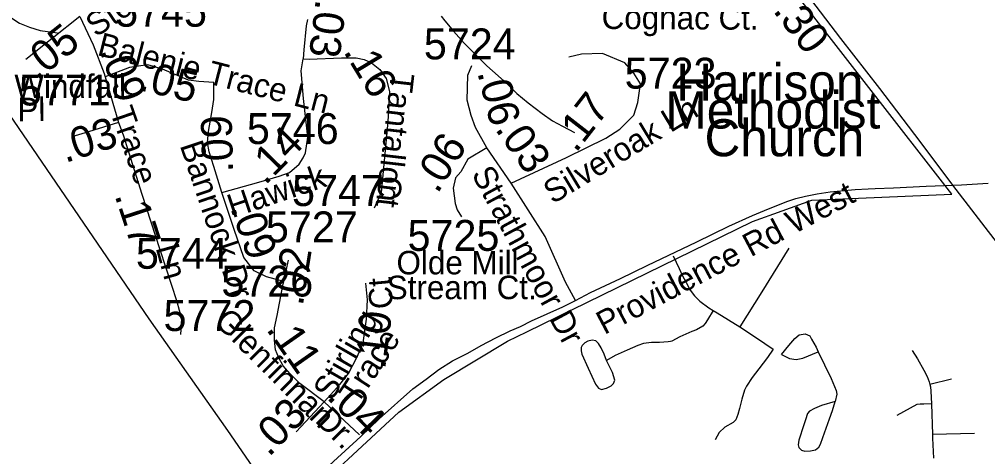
# Model space of a CAD drawing. Extents: x 1383679 to 1536984, y 460658 to 651027.
# Drawn here: x 1439057 to 1442977, y 473807 to 475575 of the extents above; entities that cross this region are included whole.
import ezdxf

# ---------------------------------------------------------------- set-up
doc = ezdxf.new("R2010")
doc.units = 0
for name, color, linetype in [('Default', 7, 'Continuous'), ('Exist Boundary Political City Limit New', 7, 'Continuous'), ('Exist Boundary Political StateLine', 7, 'Continuous'), ('Exist Cultural Church with Cemetery Label', 7, 'Continuous'), ('Exist Hydrographic Misc Water Feature', 7, 'Continuous'), ('Exist Road Non-System Type 51', 7, 'Continuous'), ('Exist Road Non-System Type 51 Label', 7, 'Continuous'), ('Exist Road Secondary Mileage Hundredths English Label', 7, 'Continuous'), ('Exist Road Secondary Type 51 Attributed', 7, 'Continuous'), ('Exist Road Secondary Type 51 Label', 7, 'Continuous'), ('Exist Road Secondary Type 51 Number Label', 7, 'Continuous'), ('Map Preparation Boundary City Limit Buffer Line', 7, 'Continuous')]:
    doc.layers.add(name, color=color, linetype=linetype)

msp = doc.modelspace()

# ---------------------------------------------------------------- linework, layer by layer
at = {"layer": 'Default'}
msp.add_lwpolyline([(1440165.6, 473590.3), (1440592.8, 473986.8), (1440775.8, 474119.1), (1441033.2, 474273.1), (1441111.4, 474311.7), (1442025.1, 474758.4), (1442265.1, 474843.6), (1442832.2, 474868.4), (1442159.9, 475733), (1441815.8, 476179.9), (1441722.1, 476455.2), (1441312.6, 477738.3), (1440841.1, 478613.6)], dxfattribs=at)
at = {"layer": 'Exist Boundary Political City Limit New'}
msp.add_lwpolyline([(1440165.6, 473590.3), (1440592.8, 473986.8), (1440775.8, 474119.1), (1441033.2, 474273.1), (1441111.4, 474311.7), (1442025.1, 474758.4), (1442265.1, 474843.6), (1442832.2, 474868.4), (1442159.9, 475733), (1441815.8, 476179.9), (1441722.1, 476455.2), (1441312.6, 477738.3), (1440841.1, 478613.6)], dxfattribs=at)
at = {"layer": 'Exist Boundary Political StateLine'}
msp.add_lwpolyline([(1443385.7, 468860.6), (1442857.3, 469616.4), (1442270.4, 470457.6), (1441736.3, 471231.7), (1441054.2, 472226.4), (1440397.5, 473190.9), (1439900.4, 473912.2), (1439582.6, 474364.2), (1438883, 475385.3), (1438491.3, 475964.4), (1438054.4, 476617.4), (1437668.2, 477203.2), (1436861, 478419.8), (1436471, 479017.8), (1436036, 479664.8), (1435409.6, 480533.7), (1434942.5, 481173.4), (1434317.4, 482010.1), (1433106.8, 483665.1)], dxfattribs=at)
at = {"layer": 'Exist Hydrographic Misc Water Feature'}
for points in [[(1438887.7, 475673.4), (1438913.7, 475670.4), (1438958.8, 475626), (1439006.3, 475593.1), (1439057.7, 475560), (1439097.5, 475543.7), (1439141.2, 475530.4), (1439211.1, 475520.9)], [(1440765, 475588.9), (1440778.7, 475568.9), (1440813.9, 475528), (1440857.1, 475479.5), (1440904.3, 475432.6), (1440949.4, 475387.4), (1441030.1, 475316), (1441071.4, 475274.9), (1441116.7, 475237.9), (1441174, 475194.9), (1441215.4, 475164.6), (1441255.1, 475144.1), (1441304.6, 475118.4)]]:
    msp.add_lwpolyline(points, dxfattribs=at)
at = {"layer": 'Exist Road Non-System Type 51'}
for p, q in [((1442829.9, 474120), (1442742.5, 474098.6)), ((1442748.9, 474020.1), (1442753.5, 473896.2)), ((1442923.6, 473900.6), (1442753.5, 473896.2))]:
    msp.add_line(p, q, dxfattribs=at)
for points in [[(1439576.4, 475391.5), (1439502.7, 475380.3), (1439404.4, 475342.8)], [(1441308.8, 474438.2), (1441368.8, 474470), (1441490, 474527.6), (1441597.8, 474580.4), (1441798.8, 474676), (1441928.9, 474738.8), (1442025.5, 474782.5), (1442089.2, 474809.6), (1442168.1, 474839.6), (1442200.9, 474851), (1442238.9, 474860.5), (1442286.3, 474870.1), (1442339.2, 474877.5), (1442382.1, 474882.3), (1442440.3, 474887.5), (1442493.4, 474890.5), (1442521.1, 474891.6), (1442596, 474894.5), (1442727.8, 474900.4), (1442836.2, 474905)], [(1442836.2, 474905), (1442870.6, 474906.3), (1442978.4, 474912.3)], [(1441703.1, 474618.9), (1441727.6, 474567.6), (1441740.6, 474540.8), (1441755.9, 474511), (1441772.8, 474479.6), (1441789.6, 474457.3), (1441811, 474435.2), (1441848.2, 474408.5), (1441865.8, 474398.1)], [(1442171.9, 474649.3), (1442062.2, 474473.8), (1441973, 474331.2)], [(1440439.3, 473888.5), (1440514.1, 473959.2), (1440649.9, 474080.7), (1440703.5, 474119.9), (1440754.9, 474159), (1440810.5, 474194), (1440872.3, 474225), (1440925.8, 474255.9), (1440985.6, 474286.8), (1441043.2, 474315.6), (1441086.1, 474333.5), (1441130.3, 474355.8), (1441257.3, 474413.2), (1441308.8, 474438.2)], [(1441865.8, 474398.1), (1441843.1, 474360), (1441833.1, 474345.2), (1441823.6, 474334), (1441798.1, 474320.2), (1441779.9, 474312.2), (1441731.2, 474290.9), (1441697.6, 474273.4), (1441692.4, 474272.4), (1441683.1, 474270.7), (1441648, 474268.8), (1441616.6, 474268.1), (1441583.8, 474264.5), (1441560.2, 474256), (1441516.8, 474237.4), (1441468.6, 474215.7), (1441434.2, 474196.2)], [(1441865.8, 474398.1), (1441881.5, 474388.6), (1441973, 474331.2)], [(1441973, 474331.2), (1441991.9, 474319.2), (1442074.6, 474263.9), (1442108.4, 474241.7)], [(1442142.6, 474219.7), (1442172.2, 474255.7), (1442196.1, 474284.1), (1442214.1, 474299.8), (1442238.6, 474303.1), (1442256.5, 474295.3), (1442264.2, 474282.2), (1442282.5, 474249.1), (1442291.1, 474230.8)], [(1441434.2, 474196.2), (1441424.1, 474221.4), (1441412, 474246.3), (1441400.9, 474264.5), (1441391, 474274.5), (1441375.6, 474277.3), (1441358.5, 474273.4), (1441345.4, 474267), (1441335, 474256), (1441331.1, 474247.8), (1441331.4, 474235.2), (1441334.2, 474221.8), (1441359.9, 474164.4), (1441389.4, 474100.1), (1441401, 474084.2), (1441412.9, 474078.3), (1441433.5, 474083.7), (1441452.5, 474092.8), (1441462.4, 474102.7), (1441466.9, 474115.6), (1441457.6, 474146.8), (1441434.2, 474196.2)], [(1442108.4, 474241.7), (1442085.2, 474207.6), (1442050.2, 474161.2), (1442023.6, 474126.2), (1442000.1, 474091.2), (1441991.8, 474075.2), (1441981.9, 474039.5), (1441972.6, 474000.8), (1441965.2, 473976.8), (1441956.8, 473955.8), (1441946.9, 473945.2), (1441912.6, 473925.4), (1441889.9, 473904.9), (1441873.1, 473875.2)], [(1442142.6, 474219.7), (1442152.4, 474213.8), (1442174.6, 474203.9), (1442201.4, 474200), (1442228.1, 474205.5), (1442291.1, 474230.8)], [(1442291.1, 474230.8), (1442316.1, 474177.9), (1442343.9, 474122.4), (1442363.6, 474074.5), (1442366.2, 474059.4), (1442359.5, 474029.8)], [(1442670.9, 474236.5), (1442693.1, 474202), (1442718.9, 474156.4), (1442731.9, 474130.5), (1442739.9, 474108.9), (1442742.5, 474098.6)], [(1442742.5, 474098.6), (1442744.9, 474089.2), (1442746.6, 474071.9), (1442747.9, 474046), (1442748.9, 474020.1)], [(1442359.5, 474029.8), (1442304.4, 474013.7), (1442276.1, 474001.5), (1442255.6, 473990.8), (1442247.2, 473981.8), (1442238.9, 473955.2), (1442225.6, 473915.6), (1442219, 473894.1), (1442213, 473873), (1442209.2, 473854.8), (1442212.2, 473844.1), (1442222.9, 473833.4), (1442236.6, 473828.8), (1442260.1, 473830.4), (1442280, 473834.2), (1442292.9, 473844.8), (1442300.5, 473857), (1442309.5, 473883.6), (1442316.6, 473903.4), (1442335.9, 473960.2), (1442348.4, 473993.9), (1442359.5, 474029.8)], [(1442748.9, 474020.1), (1442717.8, 474019.5), (1442703.5, 474019.5), (1442690.6, 474017.1), (1442609.2, 473972.7)], [(1440118.6, 473595.6), (1440256.5, 473721.5), (1440328.8, 473786.7), (1440439.3, 473888.5)], [(1442753.5, 473896.2), (1442754.1, 473880.8), (1442756.9, 473800.4)]]:
    msp.add_lwpolyline(points, dxfattribs=at)
at = {"layer": 'Exist Road Secondary Type 51 Attributed'}
for points in [[(1442836.2, 474905), (1442703.8, 475081.7), (1442540, 475296.2), (1442382.4, 475497.5), (1441957.2, 476056.7), (1441907.8, 476134.9), (1441888.6, 476168.5)], [(1439301.4, 475586.5), (1439189, 475497.4), (1439083.2, 475412.5)], [(1439301.4, 475586.5), (1439356.2, 475472.5), (1439399.6, 475356.2), (1439458.7, 475158.6)], [(1440222.7, 475575.4), (1440218.2, 475549.1), (1440208.6, 475452.8), (1440205.8, 475416.3)], [(1441047.6, 474912.3), (1441271.2, 475017.2), (1441431.2, 475094.7), (1441488, 475130.9), (1441545.1, 475187.6), (1441560.6, 475239.3), (1441571.9, 475315), (1441544.7, 475357.9), (1441508.5, 475399.3), (1441418.2, 475437.4), (1441332.9, 475434.6), (1441281.6, 475423.2)], [(1439877, 474875), (1440025.9, 474916.3), (1440109, 474941.1), (1440149.8, 474955.7), (1440189.2, 474989.3), (1440205.3, 475015.5), (1440215.5, 475036), (1440224.7, 475098.9), (1440206.9, 475255.4), (1440197.6, 475367.5), (1440205.8, 475416.3)], [(1440205.8, 475416.3), (1440230.6, 475414.9), (1440360.5, 475420.4), (1440420.3, 475420.4), (1440453.4, 475413.5), (1440482.9, 475399.1), (1440516.6, 475372.4), (1440541.5, 475336.9), (1440555.7, 475283.6), (1440552.1, 475237.4), (1440548.6, 475161), (1440522, 474875), (1440493.5, 474811.1)], [(1439844.3, 475319.7), (1439783.3, 475324), (1439742, 475328.9), (1439635.7, 475373.8), (1439576.4, 475391.5)], [(1440948.7, 475055.8), (1440903.1, 475138.4), (1440885.4, 475186.6), (1440869.9, 475248.6), (1440871.8, 475349.1), (1440888.9, 475389)], [(1439877, 474875), (1439844.7, 474980.4), (1439825.9, 475039.8), (1439818.7, 475077.4), (1439823, 475122.3), (1439836.1, 475199.2), (1439844.3, 475250.7), (1439844.3, 475319.7)], [(1439458.7, 475158.6), (1439336.6, 475120.6), (1439269.8, 475100.6)], [(1439458.7, 475158.6), (1439476.8, 475109), (1439553.3, 474868.4), (1439624.9, 474645), (1439694.7, 474433.8), (1439713.5, 474364.1), (1439709.7, 474300.9)], [(1440948.7, 475055.8), (1440871.8, 475010.2), (1440843.4, 474958.9), (1440823.1, 474934.5), (1440812.7, 474893.2), (1440820.6, 474830.8), (1440829.2, 474805.1), (1440846.2, 474776.7)], [(1441047.6, 474912.3), (1440948.7, 475055.8)], [(1441308.8, 474438.2), (1441267.4, 474511.8), (1441184.9, 474696.9), (1441047.6, 474912.3)], [(1443134.4, 474517.9), (1442836.2, 474905)], [(1440127.6, 474515.5), (1440057.6, 474533.4), (1440007.9, 474558.3), (1439965.2, 474611.7), (1439926.1, 474725.5), (1439877, 474875)], [(1440127.6, 474515.5), (1440146.5, 474601)], [(1440291.1, 474027.9), (1440192.7, 474103.1), (1440153.6, 474142.2), (1440125.2, 474174.2), (1440107.4, 474206.3), (1440093.2, 474238.3), (1440089.6, 474277.4), (1440089.6, 474327.2), (1440100.3, 474377), (1440125.2, 474505), (1440127.6, 474515.5)], [(1440291.1, 474027.9), (1440354.9, 474098.8), (1440388.8, 474143.1), (1440424.3, 474210.6), (1440448.6, 474266.7), (1440462.8, 474362.7), (1440466.3, 474441), (1440459.2, 474508.5)], [(1440177.6, 473907.1), (1440291.1, 474027.9)], [(1440434.5, 473894.8), (1440291.1, 474027.9)]]:
    msp.add_lwpolyline(points, dxfattribs=at)
at = {"layer": 'Map Preparation Boundary City Limit Buffer Line'}
msp.add_lwpolyline([(1440165.6, 473590.3), (1440592.8, 473986.8), (1440775.8, 474119.1), (1441033.2, 474273.1), (1441111.4, 474311.7), (1442025.1, 474758.4), (1442265.1, 474843.6), (1442832.2, 474868.4), (1442159.9, 475733), (1441815.8, 476179.9), (1441722.1, 476455.2), (1441312.6, 477738.3), (1440841.1, 478613.6)], dxfattribs=at)
msp.add_lwpolyline([(1440165.6, 473590.3), (1440592.8, 473986.8), (1440775.8, 474119.1), (1441033.2, 474273.1), (1441111.4, 474311.7), (1442025.1, 474758.4), (1442265.1, 474843.6), (1442832.2, 474868.4), (1442159.9, 475733), (1441815.8, 476179.9), (1441722.1, 476455.2), (1441312.6, 477738.3), (1440841.1, 478613.6)], dxfattribs=at)

# ---------------------------------------------------------------- texts
at = {"layer": 'Exist Cultural Church with Cemetery Label'}
for s, p in [('Harrison ', (1441715.9, 475246)), ('Methodist ', (1441672.3, 475133.8)), (' Church', (1441775, 475021.6))]:
    msp.add_text(s, height=150, rotation=0, dxfattribs=at).set_placement(p)
at = {"layer": 'Exist Road Non-System Type 51 Label'}
msp.add_text('Providence Rd West', height=95, rotation=27.9502, dxfattribs=at).set_placement((1441425.2, 474298.1))
at = {"layer": 'Exist Road Secondary Mileage Hundredths English Label'}
for s, rotation, p in [('.03', 263.0729, (1440257.2, 475659.5)), ('.30', 307.2453, (1442104.8, 475610.3)), ('.05', 38.524, (1439128, 475325.3)), ('.09', 288.7198, (1439381.2, 475449.9)), ('.16', 301.1202, (1440366.4, 475445.9)), ('.05', 346.8537, (1439536.1, 475290)), ('.06', 284.0266, (1440910.3, 475361.3)), ('.17', 52.1448, (1441309.8, 475032.5)), ('.03', 17.8197, (1439242.4, 474994)), ('.09', 91.7215, (1439922.9, 474957.1)), ('.14', 45.6626, (1440052.5, 474901.6)), ('.03', 305.1149, (1440980, 475131.6)), ('.06', 58.0124, (1440749.4, 474866.7)), ('.17', 288.0647, (1439441.8, 474863.6)), ('.09', 289.0765, (1439910, 474812.9)), ('.02', 80.7589, (1440203.8, 474413.4)), ('.10', 83.0554, (1440537.5, 474157)), ('.11', 305.0053, (1440053.4, 474322.3)), ('.04', 314.7443, (1440297.4, 474044.7)), ('.03', 46.1299, (1440067.5, 473802.1))]:
    msp.add_text(s, height=125, rotation=rotation, dxfattribs=at).set_placement(p)
at = {"layer": 'Exist Road Secondary Type 51 Label'}
for s, rotation, p in [('Stone', 34.342, (1439367.5, 475500.7)), ('Cognac Ct.', 359.7107, (1441413.9, 475536.5)), ('Balenie Trace Ln', 345.6235, (1439368.3, 475431.5)), ('Windfall', 0.1222, (1439036.9, 475257.1)), ('Tantallon', 263.3966, (1440561.9, 475362.8)), ('Pl', 0.4722, (1439049.4, 475163)), ('Silveroak Ln', 31.2094, (1441215.9, 474826.3)), ('Trace', 289.2062, (1439422.6, 475204)), ('Bannock Dr', 288.6134, (1439705.7, 475065.7)), ('Hawick', 18.5558, (1439918.3, 474770.9)), ('Strathmoor Dr', 298.3003, (1440885.5, 474950.5)), ('Ct', 263.2281, (1440514.2, 474947.3)), ('Ln', 285.5938, (1439608, 474651.7)), ('Ct', 95.2058, (1440570.9, 474408)), ('Glenfinnan', 314.9802, (1439841.7, 474349.4)), ('Stirling', 60.2148, (1440323.5, 474029)), ('Trace', 56.6232, (1440424.3, 474012.9)), ('Dr.', 314.9802, (1440250, 473949.8))]:
    msp.add_text(s, height=95, rotation=rotation, dxfattribs=at).set_placement(p)
for s, p in [('Olde Mill', (1440583.7, 474544)), ('Stream Ct.', (1440544.2, 474443.6))]:
    msp.add_text(s, height=95, dxfattribs=at).set_placement(p)
at = {"layer": 'Exist Road Secondary Type 51 Number Label'}
for s, p in [('5745', (1439444.4, 475545.8)), ('5724', (1440694.3, 475413.7)), ('5723', (1441507.3, 475295.3)), ('5771', (1439054.9, 475227.2)), ('5746', (1439977.8, 475071.1)), ('5747', (1440160.7, 474820.4)), ('5727', (1440054.9, 474673.5)), ('5725', (1440628.3, 474639.1)), ('5744', (1439528.7, 474566.7)), ('5726', (1439874.6, 474454.3)), ('5772', (1439640.6, 474314.7))]:
    msp.add_text(s, height=125, dxfattribs=at).set_placement(p)

doc.saveas('drawing.dxf')
